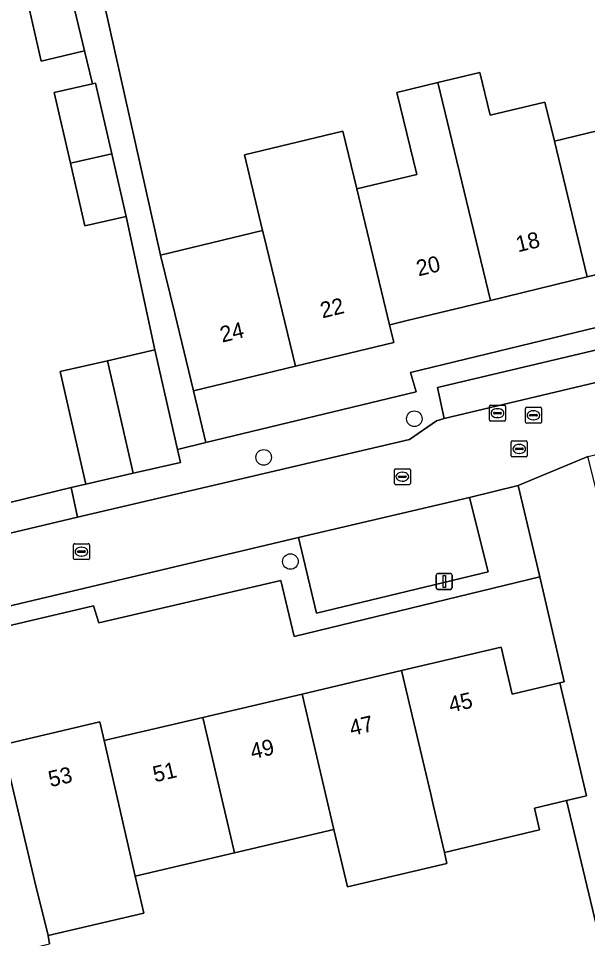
# Model space of a CAD drawing. Extents: x 157793 to 159380, y 380877 to 382313.
# Drawn here: x 158791 to 158826.7, y 381220.7 to 381278.4 of the extents above; entities that cross this region are included whole.
import ezdxf

# ---------------------------------------------------------------- set-up
doc = ezdxf.new("R2010")
doc.units = 0
for name, color, linetype in [('IMGEO_Boom', 7, 'Continuous'), ('IMGEO_Erf', 7, 'Continuous'), ('IMGEO_Kolk', 7, 'Continuous'), ('IMGEO_Lichtmast', 7, 'Continuous'), ('IMGEO_Muur', 7, 'Continuous'), ('IMGEO_Pand', 7, 'Continuous'), ('IMGEO_Pand_nummerreeks', 7, 'Continuous'), ('IMGEO_Parkeervlak_open', 7, 'Continuous'), ('IMGEO_Rijbaan_lokaal_open', 7, 'Continuous'), ('IMGEO_Rioolput', 7, 'Continuous'), ('IMGEO_Voetpad_open', 7, 'Continuous')]:
    doc.layers.add(name, color=color, linetype=linetype)

msp = doc.modelspace()

# ---------------------------------------------------------------- linework, layer by layer
at = {"layer": 'IMGEO_Boom'}
for centre in [(158815.873, 381253.285), (158806.424, 381250.864), (158808.099, 381244.334)]:
    msp.add_circle(centre, 0.489, dxfattribs=at)
at = {"layer": 'IMGEO_Erf'}
for points in [[(158796.458, 381279.131), (158799.959, 381263.549), (158806.355, 381265.095), (158805.213, 381269.826), (158811.385, 381271.319), (158812.262, 381267.693), (158816.023, 381268.602), (158814.781, 381273.738), (158817.34, 381274.356), (158819.977, 381274.994), (158820.627, 381272.307), (158824.067, 381273.138), (158824.659, 381270.689), (158830.794, 381272.172), (158832.229, 381272.519), (158836.809, 381273.625), (158837.392, 381271.216), (158837.671, 381271.283), (158839.235, 381271.661), (158843.504, 381272.693), (158849.826, 381274.221), (158849.084, 381277.291), (158851.122, 381277.783), (158847.502, 381292.957)], [(158773.049, 381243.767), (158794.34, 381248.968), (158795.262, 381249.193), (158795.078, 381250), (158793.653, 381256.246), (158796.627, 381256.924), (158799.599, 381257.602), (158797.796, 381265.968), (158795.204, 381265.374), (158794.302, 381269.314), (158793.29, 381273.733), (158795.689, 381274.283), (158795.19, 381276.348), (158792.469, 381275.691), (158791.624, 381279.381), (158791.35, 381279.315), (158788.4, 381278.602)], [(158832.855, 381263.656), (158826.718, 381262.173), (158820.642, 381260.704), (158815.346, 381259.424), (158814.41, 381259.198), (158814.32, 381259.176), (158814.589, 381258.064), (158808.417, 381256.573), (158802.018, 381255.026), (158802.796, 381251.794), (158815.989, 381254.97), (158815.631, 381256.192), (158837.72, 381261.543)], [(158790.047, 381232.849), (158796.158, 381234.287), (158796.425, 381233.109), (158796.597, 381233.149), (158798.027, 381233.485), (158802.601, 381234.561), (158808.836, 381236.028), (158815.077, 381237.496), (158821.321, 381238.965), (158822.013, 381236.022), (158824.996, 381236.724), (158825.261, 381236.786), (158823.743, 381243.369), (158808.328, 381239.638), (158807.492, 381243.151), (158796.094, 381240.495), (158795.759, 381241.548), (158782.687, 381238.475)], [(158827.506, 381220.62), (158825.414, 381229.344), (158823.406, 381228.871), (158823.727, 381227.506), (158817.758, 381226.102), (158817.92, 381225.41), (158811.679, 381223.942), (158810.834, 381227.535), (158804.598, 381226.068), (158798.354, 381224.599), (158798.897, 381222.292), (158792.9, 381220.881), (158792.984, 381220.36)]]:
    msp.add_lwpolyline(points, dxfattribs=at)
at = {"layer": 'IMGEO_Kolk'}
for p, q in [((158814.622, 381249.226), (158814.622, 381250.078)), ((158814.697, 381250.152), (158815.549, 381250.152)), ((158815.623, 381250.078), (158815.623, 381249.226)), ((158814.881, 381249.646), (158814.881, 381249.658)), ((158815.319, 381249.609), (158814.921, 381249.609)), ((158814.924, 381249.695), (158815.322, 381249.695)), ((158815.11, 381249.932), (158815.135, 381249.932)), ((158815.365, 381249.658), (158815.365, 381249.646)), ((158815.549, 381249.152), (158814.697, 381249.152)), ((158815.133, 381249.372), (158815.108, 381249.372)), ((158794.495, 381244.527), (158794.495, 381245.379)), ((158794.57, 381245.453), (158795.422, 381245.453)), ((158794.754, 381244.947), (158794.754, 381244.959)), ((158795.192, 381244.91), (158794.794, 381244.91)), ((158794.797, 381244.996), (158795.195, 381244.996)), ((158794.983, 381245.233), (158795.008, 381245.233)), ((158795.238, 381244.959), (158795.238, 381244.947)), ((158795.496, 381245.379), (158795.496, 381244.527)), ((158795.422, 381244.453), (158794.57, 381244.453)), ((158795.006, 381244.673), (158794.981, 381244.673))]:
    msp.add_line(p, q, dxfattribs=at)
for points in [[(158814.622, 381249.226), (158814.622, 381250.078)], [(158814.697, 381250.152), (158815.549, 381250.152)], [(158815.623, 381250.078), (158815.623, 381249.226)], [(158815.549, 381249.152), (158814.697, 381249.152)], [(158794.495, 381244.527), (158794.495, 381245.379)], [(158794.57, 381245.453), (158795.422, 381245.453)], [(158795.496, 381245.379), (158795.496, 381244.527)], [(158795.422, 381244.453), (158794.57, 381244.453)]]:
    msp.add_lwpolyline(points, dxfattribs=at)
for centre, radius, start, end in [((158814.699, 381250.076), 0.0765, 91.55205, 178.44795), ((158814.699, 381250.076), 0.0765, 91.55205, 178.44795), ((158815.547, 381250.076), 0.0765, 1.55205, 88.44795), ((158815.547, 381250.076), 0.0765, 1.55205, 88.44795), ((158814.921, 381249.655), 0.0403, 85.87752, 175.75265), ((158814.918, 381249.645), 0.0366, 178.93798, 274.71019), ((158815.322, 381249.652), 0.043, 264.86636, 352.45326), ((158815.326, 381249.657), 0.0386, 1.73085, 96.63898), ((158814.699, 381249.228), 0.0765, 181.55205, 268.44795), ((158814.699, 381249.228), 0.0765, 181.55205, 268.44795), ((158815.547, 381249.228), 0.0765, 271.55205, 358.44795), ((158815.547, 381249.228), 0.0765, 271.55205, 358.44795), ((158794.572, 381245.377), 0.0765, 91.55205, 178.44795), ((158794.572, 381245.377), 0.0765, 91.55205, 178.44795), ((158794.794, 381244.956), 0.0403, 85.87752, 175.75265), ((158794.791, 381244.946), 0.0366, 178.93798, 274.71019), ((158795.195, 381244.953), 0.043, 264.86636, 352.45326), ((158795.199, 381244.958), 0.0386, 1.73085, 96.63898), ((158795.42, 381245.377), 0.0765, 1.55205, 88.44795), ((158795.42, 381245.377), 0.0765, 1.55205, 88.44795), ((158794.572, 381244.529), 0.0765, 181.55205, 268.44795), ((158794.572, 381244.529), 0.0765, 181.55205, 268.44795), ((158795.42, 381244.529), 0.0765, 271.55205, 358.44795), ((158795.42, 381244.529), 0.0765, 271.55205, 358.44795)]:
    msp.add_arc(centre, radius, start, end, dxfattribs=at)
for centre, major_axis, ratio, start_param, end_param in [((158815.109, 381249.652), (-0.387, 0.002), 0.722429, 4.712389, 7.853982), ((158815.134, 381249.652), (-0.39, 0.002), 0.717154, 1.570796, 4.712389), ((158794.982, 381244.953), (-0.387, 0.002), 0.722429, 4.712389, 7.853982), ((158795.007, 381244.953), (-0.39, 0.002), 0.717154, 1.570796, 4.712389)]:
    msp.add_ellipse(centre, major_axis=major_axis, ratio=ratio, start_param=start_param, end_param=end_param, dxfattribs=at)
at = {"layer": 'IMGEO_Lichtmast'}
for p, q in [((158817.252, 381242.685), (158817.252, 381243.485)), ((158817.252, 381243.485), (158817.252, 381242.685)), ((158817.352, 381243.585), (158818.142, 381243.585)), ((158818.142, 381243.585), (158817.352, 381243.585)), ((158818.242, 381243.485), (158818.242, 381242.685)), ((158818.242, 381242.685), (158818.242, 381243.485)), ((158818.142, 381242.585), (158817.352, 381242.585)), ((158817.352, 381242.585), (158818.142, 381242.585))]:
    msp.add_line(p, q, dxfattribs=at)
msp.add_lwpolyline([(158817.672, 381243.46), (158817.822, 381243.46), (158817.822, 381242.71), (158817.672, 381242.71), (158817.672, 381243.46)], dxfattribs=at)
for centre, start, end in [((158817.352, 381243.485), 90, 180), ((158817.352, 381243.485), 90, 180), ((158818.142, 381243.485), 0, 90), ((158818.142, 381243.485), 360, 90), ((158817.352, 381242.685), 180, 270), ((158817.352, 381242.685), 180, 270), ((158818.142, 381242.685), 270, 0), ((158818.142, 381242.685), 270, 0)]:
    msp.add_arc(centre, 0.1, start, end, dxfattribs=at)
at = {"layer": 'IMGEO_Muur'}
msp.add_lwpolyline([(158825.414, 381229.344), (158827.506, 381220.62)], dxfattribs=at)
at = {"layer": 'IMGEO_Pand'}
for points in [[(158792.835, 381286.089), (158792.562, 381287.221), (158789.61, 381286.508), (158791.35, 381279.315), (158791.624, 381279.381), (158792.469, 381275.691), (158795.19, 381276.348), (158794.3, 381280.028)], [(158817.34, 381274.356), (158820.642, 381260.704), (158826.718, 381262.173), (158824.659, 381270.689), (158824.067, 381273.138), (158820.627, 381272.307), (158819.977, 381274.994)], [(158795.882, 381274.327), (158795.689, 381274.283), (158793.29, 381273.733), (158794.302, 381269.314), (158796.897, 381269.891)], [(158817.34, 381274.356), (158814.781, 381273.738), (158816.023, 381268.602), (158812.262, 381267.693), (158814.32, 381259.176), (158814.41, 381259.198), (158815.346, 381259.424), (158820.642, 381260.704)], [(158832.855, 381263.656), (158830.794, 381272.172), (158824.659, 381270.689), (158826.718, 381262.173)], [(158812.262, 381267.693), (158811.385, 381271.319), (158805.213, 381269.826), (158806.355, 381265.095), (158806.435, 381264.771), (158808.417, 381256.573), (158814.589, 381258.064), (158814.32, 381259.176)], [(158794.302, 381269.314), (158795.204, 381265.374), (158797.796, 381265.968), (158796.897, 381269.891)], [(158808.417, 381256.573), (158806.435, 381264.771), (158806.355, 381265.095), (158799.959, 381263.549), (158800.844, 381259.887), (158802.018, 381255.026)], [(158796.627, 381256.924), (158798.235, 381249.871), (158798.801, 381250), (158801.208, 381250.549), (158801.021, 381251.367), (158799.599, 381257.602)], [(158796.627, 381256.924), (158793.653, 381256.246), (158795.078, 381250), (158795.262, 381249.193), (158798.235, 381249.871)], [(158824.996, 381236.724), (158822.013, 381236.022), (158821.321, 381238.965), (158815.077, 381237.496), (158816.899, 381229.75), (158817.075, 381229.003), (158817.758, 381226.102), (158823.727, 381227.506), (158823.406, 381228.871), (158825.414, 381229.344), (158826.663, 381229.638)], [(158815.077, 381237.496), (158808.836, 381236.028), (158810.834, 381227.535), (158811.679, 381223.942), (158817.92, 381225.41), (158817.758, 381226.102), (158817.075, 381229.003), (158816.899, 381229.75)], [(158810.834, 381227.535), (158808.836, 381236.028), (158802.601, 381234.561), (158804.598, 381226.068)], [(158802.601, 381234.561), (158798.027, 381233.485), (158796.597, 381233.149), (158796.425, 381233.109), (158798.354, 381224.599), (158804.598, 381226.068)], [(158796.425, 381233.109), (158796.158, 381234.287), (158790.047, 381232.849), (158792.066, 381224.263), (158792.9, 381220.881), (158798.897, 381222.292), (158798.354, 381224.599)], [(158790.047, 381232.849), (158786.048, 381231.908), (158784.106, 381231.451), (158783.863, 381231.394), (158785.067, 381226.278), (158785.874, 381222.848), (158786.802, 381218.905), (158792.984, 381220.36), (158792.9, 381220.881), (158792.066, 381224.263)]]:
    msp.add_lwpolyline(points, close=True, dxfattribs=at)
at = {"layer": 'IMGEO_Parkeervlak_open'}
for points in [[(158852.203, 381263.63), (158839.777, 381260.543), (158817.332, 381255.25), (158817.745, 381253.299), (158852.721, 381261.601)], [(158773.443, 381242.062), (158794.745, 381247.107), (158794.34, 381248.968), (158773.049, 381243.767)], [(158808.607, 381245.83), (158809.729, 381241.106), (158820.506, 381243.684), (158819.334, 381248.352)]]:
    msp.add_lwpolyline(points, close=True, dxfattribs=at)
at = {"layer": 'IMGEO_Rijbaan_lokaal_open'}
msp.add_lwpolyline([(158853.829, 381257.361), (158852.721, 381261.601), (158817.745, 381253.299), (158817.272, 381253.151), (158815.566, 381251.992), (158794.745, 381247.107), (158773.443, 381242.062), (158774.465, 381237.747), (158808.607, 381245.83), (158819.334, 381248.352), (158822.393, 381249.104), (158826.763, 381250.912), (158838.745, 381253.748)], dxfattribs=at)
msp.add_lwpolyline([(158827.234, 381249.01), (158826.763, 381250.912), (158822.393, 381249.104), (158823.743, 381243.369), (158825.261, 381236.786), (158824.996, 381236.724), (158826.663, 381229.638), (158825.414, 381229.344), (158827.506, 381220.62), (158828.192, 381217.705), (158828.617, 381217.766), (158829.73, 381212.756), (158822.57, 381211.104), (158822.712, 381209.613), (158823.419, 381206.609), (158824.065, 381205.178), (158824.223, 381204.827), (158830.817, 381205.885), (158835.965, 381206.655), (158831.574, 381225.304), (158832.763, 381225.547)], close=True, dxfattribs=at)
at = {"layer": 'IMGEO_Rioolput'}
for p, q in [((158820.664, 381254.135), (158821.516, 381254.135)), ((158820.589, 381253.209), (158820.589, 381254.061)), ((158820.848, 381253.629), (158820.848, 381253.641)), ((158821.286, 381253.592), (158820.888, 381253.592)), ((158820.891, 381253.678), (158821.289, 381253.678)), ((158821.077, 381253.915), (158821.102, 381253.915)), ((158821.332, 381253.641), (158821.332, 381253.629)), ((158821.59, 381254.061), (158821.59, 381253.209)), ((158822.844, 381253.076), (158822.844, 381253.928)), ((158822.919, 381254.002), (158823.771, 381254.002)), ((158823.146, 381253.545), (158823.544, 381253.545)), ((158823.332, 381253.782), (158823.357, 381253.782)), ((158823.845, 381253.928), (158823.845, 381253.076)), ((158821.516, 381253.135), (158820.664, 381253.135)), ((158821.1, 381253.355), (158821.075, 381253.355)), ((158823.771, 381253.002), (158822.919, 381253.002)), ((158823.103, 381253.496), (158823.103, 381253.508)), ((158823.541, 381253.459), (158823.143, 381253.459)), ((158823.355, 381253.222), (158823.33, 381253.222)), ((158823.587, 381253.508), (158823.587, 381253.496)), ((158821.953, 381250.966), (158821.953, 381251.818)), ((158822.028, 381251.892), (158822.88, 381251.892)), ((158822.954, 381251.818), (158822.954, 381250.966)), ((158822.212, 381251.386), (158822.212, 381251.398)), ((158822.65, 381251.349), (158822.252, 381251.349)), ((158822.255, 381251.435), (158822.653, 381251.435)), ((158822.441, 381251.672), (158822.466, 381251.672)), ((158822.696, 381251.398), (158822.696, 381251.386)), ((158822.88, 381250.892), (158822.028, 381250.892)), ((158822.464, 381251.112), (158822.439, 381251.112))]:
    msp.add_line(p, q, dxfattribs=at)
for points in [[(158820.664, 381254.135), (158821.516, 381254.135)], [(158820.589, 381253.209), (158820.589, 381254.061)], [(158821.59, 381254.061), (158821.59, 381253.209)], [(158822.844, 381253.076), (158822.844, 381253.928)], [(158822.919, 381254.002), (158823.771, 381254.002)], [(158823.845, 381253.928), (158823.845, 381253.076)], [(158821.516, 381253.135), (158820.664, 381253.135)], [(158823.771, 381253.002), (158822.919, 381253.002)], [(158821.953, 381250.966), (158821.953, 381251.818)], [(158822.028, 381251.892), (158822.88, 381251.892)], [(158822.954, 381251.818), (158822.954, 381250.966)], [(158822.88, 381250.892), (158822.028, 381250.892)]]:
    msp.add_lwpolyline(points, dxfattribs=at)
for centre, radius, start, end in [((158820.666, 381254.059), 0.0765, 91.55205, 178.44795), ((158820.666, 381254.059), 0.0765, 91.55205, 178.44795), ((158821.514, 381254.059), 0.0765, 1.55205, 88.44795), ((158821.514, 381254.059), 0.0765, 1.55205, 88.44795), ((158820.888, 381253.638), 0.0403, 85.87752, 175.75265), ((158820.885, 381253.628), 0.0366, 178.93798, 274.71019), ((158821.289, 381253.635), 0.043, 264.86636, 352.45326), ((158821.293, 381253.64), 0.0386, 1.73085, 96.63898), ((158822.921, 381253.926), 0.0765, 91.55205, 178.44795), ((158822.921, 381253.926), 0.0765, 91.55205, 178.44795), ((158823.143, 381253.505), 0.0403, 85.87752, 175.75265), ((158823.548, 381253.507), 0.0386, 1.73085, 96.63898), ((158823.769, 381253.926), 0.0765, 1.55205, 88.44795), ((158823.769, 381253.926), 0.0765, 1.55205, 88.44795), ((158820.666, 381253.211), 0.0765, 181.55205, 268.44795), ((158820.666, 381253.211), 0.0765, 181.55205, 268.44795), ((158821.514, 381253.211), 0.0765, 271.55205, 358.44795), ((158821.514, 381253.211), 0.0765, 271.55205, 358.44795), ((158822.921, 381253.078), 0.0765, 181.55205, 268.44795), ((158822.921, 381253.078), 0.0765, 181.55205, 268.44795), ((158823.14, 381253.495), 0.0366, 178.93798, 274.71019), ((158823.544, 381253.502), 0.043, 264.86636, 352.45326), ((158823.769, 381253.078), 0.0765, 271.55205, 358.44795), ((158823.769, 381253.078), 0.0765, 271.55205, 358.44795), ((158822.03, 381251.816), 0.0765, 91.55205, 178.44795), ((158822.03, 381251.816), 0.0765, 91.55205, 178.44795), ((158822.878, 381251.816), 0.0765, 1.55205, 88.44795), ((158822.878, 381251.816), 0.0765, 1.55205, 88.44795), ((158822.252, 381251.395), 0.0403, 85.87752, 175.75265), ((158822.249, 381251.385), 0.0366, 178.93798, 274.71019), ((158822.653, 381251.392), 0.043, 264.86636, 352.45326), ((158822.657, 381251.397), 0.0386, 1.73085, 96.63898), ((158822.03, 381250.968), 0.0765, 181.55205, 268.44795), ((158822.03, 381250.968), 0.0765, 181.55205, 268.44795), ((158822.878, 381250.968), 0.0765, 271.55205, 358.44795), ((158822.878, 381250.968), 0.0765, 271.55205, 358.44795)]:
    msp.add_arc(centre, radius, start, end, dxfattribs=at)
for centre, major_axis, ratio, start_param, end_param in [((158821.076, 381253.635), (-0.387, 0.002), 0.722429, 4.712389, 7.853982), ((158821.101, 381253.635), (-0.39, 0.002), 0.717154, 1.570796, 4.712389), ((158823.331, 381253.502), (-0.387, 0.002), 0.722429, 4.712389, 7.853982), ((158823.356, 381253.502), (-0.39, 0.002), 0.717154, 1.570796, 4.712389), ((158822.44, 381251.392), (-0.387, 0.002), 0.722429, 4.712389, 7.853982), ((158822.465, 381251.392), (-0.39, 0.002), 0.717154, 1.570796, 4.712389)]:
    msp.add_ellipse(centre, major_axis=major_axis, ratio=ratio, start_param=start_param, end_param=end_param, dxfattribs=at)
at = {"layer": 'IMGEO_Voetpad_open'}
for points in [[(158796.458, 381279.131), (158794.8, 381286.508), (158794.71, 381286.486), (158792.835, 381286.089), (158794.3, 381280.028), (158795.19, 381276.348), (158795.689, 381274.283), (158795.882, 381274.327), (158796.897, 381269.891), (158797.796, 381265.968), (158799.599, 381257.602), (158801.021, 381251.367), (158802.796, 381251.794), (158802.018, 381255.026), (158800.844, 381259.887), (158799.959, 381263.549)], [(158817.332, 381255.25), (158839.777, 381260.543), (158839.36, 381262.015), (158837.72, 381261.543), (158815.631, 381256.192), (158815.989, 381254.97), (158802.796, 381251.794), (158801.021, 381251.367), (158801.208, 381250.549), (158798.801, 381250), (158798.235, 381249.871), (158795.262, 381249.193), (158794.34, 381248.968), (158794.745, 381247.107), (158815.566, 381251.992), (158817.272, 381253.151), (158817.745, 381253.299)], [(158807.492, 381243.151), (158808.328, 381239.638), (158823.743, 381243.369), (158822.393, 381249.104), (158819.334, 381248.352), (158820.506, 381243.684), (158809.729, 381241.106), (158808.607, 381245.83), (158774.465, 381237.747), (158774.958, 381235.663), (158777.35, 381236.217), (158782.852, 381237.587), (158782.687, 381238.475), (158795.759, 381241.548), (158796.094, 381240.495)]]:
    msp.add_lwpolyline(points, close=True, dxfattribs=at)

# ---------------------------------------------------------------- texts
at = {"layer": 'IMGEO_Pand_nummerreeks'}
for s, rotation, p in [('18', 13.58644, (158822.377, 381263.716)), ('20', 13.58483, (158816.133, 381262.207)), ('22', 13.58483, (158810.104, 381259.573)), ('24', 13.58709, (158803.822, 381258.055)), ('45', 13.23533, (158818.156, 381234.85)), ('47', 13.23533, (158811.935, 381233.387)), ('49', 13.23742, (158805.713, 381231.924)), ('51', 13.23533, (158799.601, 381230.486)), ('53', 13.24105, (158793.049, 381230.185))]:
    msp.add_text(s, height=1, rotation=rotation, dxfattribs=at).set_placement(p)

doc.saveas('drawing.dxf')
